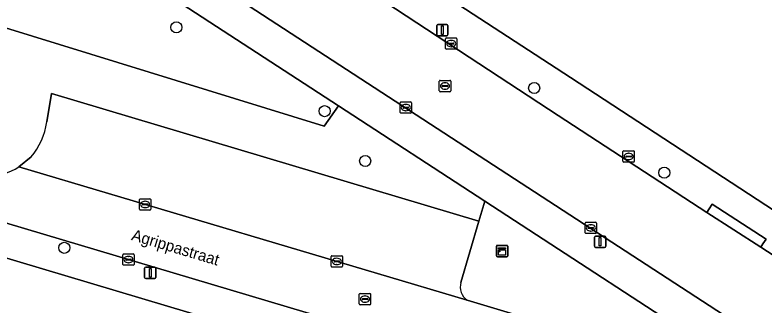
# Model space of a CAD drawing. Extents: x 162184 to 163154, y 385507 to 386516.
# Drawn here: x 162662.8 to 162728.8, y 386273.4 to 386299 of the extents above; entities that cross this region are included whole.
import ezdxf

# ---------------------------------------------------------------- set-up
doc = ezdxf.new("R2010")
doc.units = 0
for name, color, linetype in [('IMGEO_Boom', 7, 'Continuous'), ('IMGEO_Erf', 7, 'Continuous'), ('IMGEO_Groenvoorziening', 7, 'Continuous'), ('IMGEO_Kast', 7, 'Continuous'), ('IMGEO_Kolk', 7, 'Continuous'), ('IMGEO_Lichtmast', 7, 'Continuous'), ('IMGEO_Openbare_ruimte_label', 7, 'Continuous'), ('IMGEO_Parkeervlak_open', 7, 'Continuous'), ('IMGEO_Rijbaan_lokaal_gesloten', 7, 'Continuous'), ('IMGEO_Rijbaan_lokaal_open', 7, 'Continuous'), ('IMGEO_Rioolput', 7, 'Continuous'), ('IMGEO_Voetpad_open', 7, 'Continuous')]:
    doc.layers.add(name, color=color, linetype=linetype)

msp = doc.modelspace()

# ---------------------------------------------------------------- linework, layer by layer
at = {"layer": 'IMGEO_Boom'}
for centre in [(162677.03, 386297.884), (162708.545, 386292.541), (162690.085, 386290.511), (162693.658, 386286.123), (162719.997, 386285.086), (162667.153, 386278.473)]:
    msp.add_circle(centre, 0.489, dxfattribs=at)
at = {"layer": 'IMGEO_Erf'}
for points in [[(162732.367, 386361.489), (162726.815, 386365.179), (162725.455, 386363.095), (162689.488, 386307.968), (162695.171, 386304.265), (162697.61, 386302.685), (162711.738, 386293.458), (162766.229, 386257.869), (162771.924, 386254.15), (162776.446, 386251.199), (162778.287, 386250), (162805.125, 386232.524)], [(162721.947, 386259.667), (162654.199, 386279.91)]]:
    msp.add_lwpolyline(points, dxfattribs=at)
at = {"layer": 'IMGEO_Groenvoorziening'}
for points in [[(162659.773, 386308.026), (162657.12, 386299.333), (162661.604, 386297.949), (162690.052, 386289.172), (162691.308, 386290.98), (162663.186, 386309.305)], [(162691.308, 386290.98), (162690.052, 386289.172), (162661.604, 386297.949), (162657.693, 386284.634), (162660.328, 386284.717)], [(162665.607, 386289.558), (162666.022, 386292.071), (162703.673, 386280.821), (162704.191, 386282.584), (162691.308, 386290.98)], [(162663.153, 386285.595), (162664.229, 386286.475)], [(162702.638, 386273.861), (162725.376, 386267.042), (162726.173, 386268.26), (162704.191, 386282.584), (162703.673, 386280.821), (162702.085, 386275.419)]]:
    msp.add_lwpolyline(points, dxfattribs=at)
for centre, radius, start, end in [((162659.395, 386290.485), 6.281, 320.32338, 351.51046), ((162660.102, 386290.429), 5.716, 272.26877, 302.26135), ((162703.436, 386275.021), 1.409, 163.6076, 235.47624)]:
    msp.add_arc(centre, radius, start, end, dxfattribs=at)
at = {"layer": 'IMGEO_Kast'}
for p, q in [((162705.214, 386277.765), (162705.214, 386278.606)), ((162705.214, 386278.606), (162705.214, 386277.765)), ((162705.289, 386278.69), (162706.13, 386278.69)), ((162706.13, 386278.69), (162705.289, 386278.69)), ((162706.214, 386278.615), (162706.214, 386277.774)), ((162706.214, 386277.774), (162706.214, 386278.615)), ((162706.139, 386277.69), (162705.298, 386277.69)), ((162705.298, 386277.69), (162706.139, 386277.69))]:
    msp.add_line(p, q, dxfattribs=at)
for points in [[(162705.409, 386278.48), (162706.009, 386278.48), (162706.009, 386278.395), (162705.409, 386278.395), (162705.409, 386278.48)], [(162705.409, 386278.305), (162706.009, 386278.305), (162706.009, 386277.816), (162705.409, 386277.816), (162705.409, 386278.305)]]:
    msp.add_lwpolyline(points, dxfattribs=at)
msp.add_circle((162705.493, 386278.154), 0.0377, dxfattribs=at)
for centre, start, end in [((162705.292, 386278.612), 92.4484, 184.28452), ((162705.292, 386278.612), 92.4484, 184.28452), ((162706.136, 386278.612), 2.4484, 94.28452), ((162706.136, 386278.612), 2.4484, 94.28452), ((162705.292, 386277.768), 182.4484, 274.28452), ((162705.292, 386277.768), 182.4484, 274.28452), ((162706.136, 386277.768), 272.4484, 4.28452), ((162706.136, 386277.768), 272.4484, 4.28452)]:
    msp.add_arc(centre, 0.0779, start, end, dxfattribs=at)
at = {"layer": 'IMGEO_Kolk'}
for p, q in [((162700.734, 386296.039), (162700.734, 386296.891)), ((162700.809, 386296.965), (162701.661, 386296.965)), ((162701.735, 386296.891), (162701.735, 386296.039)), ((162700.993, 386296.459), (162700.993, 386296.471)), ((162701.431, 386296.422), (162701.033, 386296.422)), ((162701.036, 386296.508), (162701.434, 386296.508)), ((162701.245, 386296.185), (162701.22, 386296.185)), ((162701.222, 386296.745), (162701.247, 386296.745)), ((162701.477, 386296.471), (162701.477, 386296.459)), ((162701.661, 386295.965), (162700.809, 386295.965)), ((162696.732, 386290.399), (162696.732, 386291.251)), ((162696.807, 386291.325), (162697.659, 386291.325)), ((162696.991, 386290.819), (162696.991, 386290.831)), ((162697.034, 386290.868), (162697.432, 386290.868)), ((162697.22, 386291.105), (162697.245, 386291.105)), ((162697.475, 386290.831), (162697.475, 386290.819)), ((162697.733, 386291.251), (162697.733, 386290.399)), ((162697.659, 386290.325), (162696.807, 386290.325)), ((162697.429, 386290.782), (162697.031, 386290.782)), ((162697.243, 386290.545), (162697.218, 386290.545)), ((162716.363, 386286.089), (162716.363, 386286.941)), ((162716.438, 386287.015), (162717.29, 386287.015)), ((162717.364, 386286.941), (162717.364, 386286.089)), ((162716.622, 386286.509), (162716.622, 386286.521)), ((162717.06, 386286.472), (162716.662, 386286.472)), ((162716.665, 386286.558), (162717.063, 386286.558)), ((162716.874, 386286.235), (162716.849, 386286.235)), ((162716.851, 386286.795), (162716.876, 386286.795)), ((162717.106, 386286.521), (162717.106, 386286.509)), ((162717.29, 386286.015), (162716.438, 386286.015)), ((162673.769, 386281.864), (162673.769, 386282.716)), ((162673.844, 386282.79), (162674.696, 386282.79)), ((162674.028, 386282.284), (162674.028, 386282.296)), ((162674.466, 386282.247), (162674.068, 386282.247)), ((162674.071, 386282.333), (162674.469, 386282.333)), ((162674.257, 386282.57), (162674.282, 386282.57)), ((162674.512, 386282.296), (162674.512, 386282.284)), ((162674.77, 386282.716), (162674.77, 386281.864)), ((162674.696, 386281.79), (162673.844, 386281.79)), ((162674.28, 386282.01), (162674.255, 386282.01)), ((162713.029, 386279.802), (162713.029, 386280.654)), ((162713.104, 386280.728), (162713.956, 386280.728)), ((162713.331, 386280.271), (162713.729, 386280.271)), ((162713.517, 386280.508), (162713.542, 386280.508)), ((162714.03, 386280.654), (162714.03, 386279.802)), ((162713.956, 386279.728), (162713.104, 386279.728)), ((162713.288, 386280.222), (162713.288, 386280.234)), ((162713.726, 386280.185), (162713.328, 386280.185)), ((162713.54, 386279.948), (162713.515, 386279.948)), ((162713.772, 386280.234), (162713.772, 386280.222)), ((162672.3, 386277.014), (162672.3, 386277.866)), ((162672.375, 386277.94), (162673.227, 386277.94)), ((162672.788, 386277.72), (162672.813, 386277.72)), ((162673.301, 386277.866), (162673.301, 386277.014)), ((162690.657, 386276.847), (162690.657, 386277.699)), ((162690.732, 386277.773), (162691.584, 386277.773)), ((162691.658, 386277.699), (162691.658, 386276.847)), ((162672.559, 386277.434), (162672.559, 386277.446)), ((162672.997, 386277.397), (162672.599, 386277.397)), ((162672.602, 386277.483), (162673, 386277.483)), ((162672.811, 386277.16), (162672.786, 386277.16)), ((162673.043, 386277.446), (162673.043, 386277.434)), ((162690.916, 386277.267), (162690.916, 386277.279)), ((162691.354, 386277.23), (162690.956, 386277.23)), ((162690.959, 386277.316), (162691.357, 386277.316)), ((162691.168, 386276.993), (162691.143, 386276.993)), ((162691.145, 386277.553), (162691.17, 386277.553)), ((162691.4, 386277.279), (162691.4, 386277.267)), ((162673.227, 386276.94), (162672.375, 386276.94)), ((162691.584, 386276.773), (162690.732, 386276.773))]:
    msp.add_line(p, q, dxfattribs=at)
for points in [[(162700.734, 386296.039), (162700.734, 386296.891)], [(162700.809, 386296.965), (162701.661, 386296.965)], [(162701.735, 386296.891), (162701.735, 386296.039)], [(162701.661, 386295.965), (162700.809, 386295.965)], [(162696.732, 386290.399), (162696.732, 386291.251)], [(162696.807, 386291.325), (162697.659, 386291.325)], [(162697.733, 386291.251), (162697.733, 386290.399)], [(162697.659, 386290.325), (162696.807, 386290.325)], [(162716.363, 386286.089), (162716.363, 386286.941)], [(162716.438, 386287.015), (162717.29, 386287.015)], [(162717.364, 386286.941), (162717.364, 386286.089)], [(162717.29, 386286.015), (162716.438, 386286.015)], [(162673.769, 386281.864), (162673.769, 386282.716)], [(162673.844, 386282.79), (162674.696, 386282.79)], [(162674.77, 386282.716), (162674.77, 386281.864)], [(162674.696, 386281.79), (162673.844, 386281.79)], [(162713.029, 386279.802), (162713.029, 386280.654)], [(162713.104, 386280.728), (162713.956, 386280.728)], [(162714.03, 386280.654), (162714.03, 386279.802)], [(162713.956, 386279.728), (162713.104, 386279.728)], [(162672.3, 386277.014), (162672.3, 386277.866)], [(162672.375, 386277.94), (162673.227, 386277.94)], [(162673.301, 386277.866), (162673.301, 386277.014)], [(162690.657, 386276.847), (162690.657, 386277.699)], [(162690.732, 386277.773), (162691.584, 386277.773)], [(162691.658, 386277.699), (162691.658, 386276.847)], [(162673.227, 386276.94), (162672.375, 386276.94)], [(162691.584, 386276.773), (162690.732, 386276.773)]]:
    msp.add_lwpolyline(points, dxfattribs=at)
for centre, radius, start, end in [((162700.811, 386296.889), 0.0765, 91.55205, 178.44795), ((162700.811, 386296.889), 0.0765, 91.55205, 178.44795), ((162701.659, 386296.889), 0.0765, 1.55205, 88.44795), ((162701.659, 386296.889), 0.0765, 1.55205, 88.44795), ((162701.033, 386296.468), 0.0403, 85.87752, 175.75265), ((162701.03, 386296.458), 0.0366, 178.93798, 274.71019), ((162701.434, 386296.465), 0.043, 264.86636, 352.45326), ((162701.438, 386296.47), 0.0386, 1.73085, 96.63898), ((162700.811, 386296.041), 0.0765, 181.55205, 268.44795), ((162700.811, 386296.041), 0.0765, 181.55205, 268.44795), ((162701.659, 386296.041), 0.0765, 271.55205, 358.44795), ((162701.659, 386296.041), 0.0765, 271.55205, 358.44795), ((162696.809, 386291.249), 0.0765, 91.55205, 178.44795), ((162696.809, 386291.249), 0.0765, 91.55205, 178.44795), ((162697.031, 386290.828), 0.0403, 85.87752, 175.75265), ((162697.028, 386290.818), 0.0366, 178.93798, 274.71019), ((162697.432, 386290.825), 0.043, 264.86636, 352.45326), ((162697.436, 386290.83), 0.0386, 1.73085, 96.63898), ((162697.657, 386291.249), 0.0765, 1.55205, 88.44795), ((162697.657, 386291.249), 0.0765, 1.55205, 88.44795), ((162696.809, 386290.401), 0.0765, 181.55205, 268.44795), ((162696.809, 386290.401), 0.0765, 181.55205, 268.44795), ((162697.657, 386290.401), 0.0765, 271.55205, 358.44795), ((162697.657, 386290.401), 0.0765, 271.55205, 358.44795), ((162716.44, 386286.939), 0.0765, 91.55205, 178.44795), ((162716.44, 386286.939), 0.0765, 91.55205, 178.44795), ((162717.288, 386286.939), 0.0765, 1.55205, 88.44795), ((162717.288, 386286.939), 0.0765, 1.55205, 88.44795), ((162716.662, 386286.518), 0.0403, 85.87752, 175.75265), ((162716.659, 386286.508), 0.0366, 178.93798, 274.71019), ((162717.063, 386286.515), 0.043, 264.86636, 352.45326), ((162717.067, 386286.52), 0.0386, 1.73085, 96.63898), ((162716.44, 386286.091), 0.0765, 181.55205, 268.44795), ((162716.44, 386286.091), 0.0765, 181.55205, 268.44795), ((162717.288, 386286.091), 0.0765, 271.55205, 358.44795), ((162717.288, 386286.091), 0.0765, 271.55205, 358.44795), ((162673.846, 386282.714), 0.0765, 91.55205, 178.44795), ((162673.846, 386282.714), 0.0765, 91.55205, 178.44795), ((162674.068, 386282.293), 0.0403, 85.87752, 175.75265), ((162674.065, 386282.283), 0.0366, 178.93798, 274.71019), ((162674.469, 386282.29), 0.043, 264.86636, 352.45326), ((162674.473, 386282.295), 0.0386, 1.73085, 96.63898), ((162674.694, 386282.714), 0.0765, 1.55205, 88.44795), ((162674.694, 386282.714), 0.0765, 1.55205, 88.44795), ((162673.846, 386281.866), 0.0765, 181.55205, 268.44795), ((162673.846, 386281.866), 0.0765, 181.55205, 268.44795), ((162674.694, 386281.866), 0.0765, 271.55205, 358.44795), ((162674.694, 386281.866), 0.0765, 271.55205, 358.44795), ((162713.106, 386280.652), 0.0765, 91.55205, 178.44795), ((162713.106, 386280.652), 0.0765, 91.55205, 178.44795), ((162713.328, 386280.231), 0.0403, 85.87752, 175.75265), ((162713.733, 386280.233), 0.0386, 1.73085, 96.63898), ((162713.954, 386280.652), 0.0765, 1.55205, 88.44795), ((162713.954, 386280.652), 0.0765, 1.55205, 88.44795), ((162713.106, 386279.804), 0.0765, 181.55205, 268.44795), ((162713.106, 386279.804), 0.0765, 181.55205, 268.44795), ((162713.325, 386280.221), 0.0366, 178.93798, 274.71019), ((162713.729, 386280.228), 0.043, 264.86636, 352.45326), ((162713.954, 386279.804), 0.0765, 271.55205, 358.44795), ((162713.954, 386279.804), 0.0765, 271.55205, 358.44795), ((162672.377, 386277.864), 0.0765, 91.55205, 178.44795), ((162672.377, 386277.864), 0.0765, 91.55205, 178.44795), ((162673.225, 386277.864), 0.0765, 1.55205, 88.44795), ((162673.225, 386277.864), 0.0765, 1.55205, 88.44795), ((162690.734, 386277.697), 0.0765, 91.55205, 178.44795), ((162690.734, 386277.697), 0.0765, 91.55205, 178.44795), ((162691.582, 386277.697), 0.0765, 1.55205, 88.44795), ((162691.582, 386277.697), 0.0765, 1.55205, 88.44795), ((162672.377, 386277.016), 0.0765, 181.55205, 268.44795), ((162672.377, 386277.016), 0.0765, 181.55205, 268.44795), ((162672.599, 386277.443), 0.0403, 85.87752, 175.75265), ((162672.596, 386277.433), 0.0366, 178.93798, 274.71019), ((162673, 386277.44), 0.043, 264.86636, 352.45326), ((162673.004, 386277.445), 0.0386, 1.73085, 96.63898), ((162673.225, 386277.016), 0.0765, 271.55205, 358.44795), ((162673.225, 386277.016), 0.0765, 271.55205, 358.44795), ((162690.956, 386277.276), 0.0403, 85.87752, 175.75265), ((162690.953, 386277.266), 0.0366, 178.93798, 274.71019), ((162691.357, 386277.273), 0.043, 264.86636, 352.45326), ((162691.361, 386277.278), 0.0386, 1.73085, 96.63898), ((162690.734, 386276.849), 0.0765, 181.55205, 268.44795), ((162690.734, 386276.849), 0.0765, 181.55205, 268.44795), ((162691.582, 386276.849), 0.0765, 271.55205, 358.44795), ((162691.582, 386276.849), 0.0765, 271.55205, 358.44795)]:
    msp.add_arc(centre, radius, start, end, dxfattribs=at)
for centre, major_axis, ratio, start_param, end_param in [((162701.221, 386296.465), (-0.387, 0.002), 0.722429, 4.712389, 7.853982), ((162701.246, 386296.465), (-0.39, 0.002), 0.717154, 1.570796, 4.712389), ((162697.219, 386290.825), (-0.387, 0.002), 0.722429, 4.712389, 7.853982), ((162697.244, 386290.825), (-0.39, 0.002), 0.717154, 1.570796, 4.712389), ((162716.85, 386286.515), (-0.387, 0.002), 0.722429, 4.712389, 7.853982), ((162716.875, 386286.515), (-0.39, 0.002), 0.717154, 1.570796, 4.712389), ((162674.256, 386282.29), (-0.387, 0.002), 0.722429, 4.712389, 7.853982), ((162674.281, 386282.29), (-0.39, 0.002), 0.717154, 1.570796, 4.712389), ((162713.516, 386280.228), (-0.387, 0.002), 0.722429, 4.712389, 7.853982), ((162713.541, 386280.228), (-0.39, 0.002), 0.717154, 1.570796, 4.712389), ((162672.787, 386277.44), (-0.387, 0.002), 0.722429, 4.712389, 7.853982), ((162672.812, 386277.44), (-0.39, 0.002), 0.717154, 1.570796, 4.712389), ((162691.144, 386277.273), (-0.387, 0.002), 0.722429, 4.712389, 7.853982), ((162691.169, 386277.273), (-0.39, 0.002), 0.717154, 1.570796, 4.712389)]:
    msp.add_ellipse(centre, major_axis=major_axis, ratio=ratio, start_param=start_param, end_param=end_param, dxfattribs=at)
at = {"layer": 'IMGEO_Lichtmast'}
for p, q in [((162700.057, 386298.147), (162700.847, 386298.147)), ((162700.847, 386298.147), (162700.057, 386298.147)), ((162699.957, 386297.247), (162699.957, 386298.047)), ((162699.957, 386298.047), (162699.957, 386297.247)), ((162700.947, 386298.047), (162700.947, 386297.247)), ((162700.947, 386297.247), (162700.947, 386298.047)), ((162700.847, 386297.147), (162700.057, 386297.147)), ((162700.057, 386297.147), (162700.847, 386297.147)), ((162713.852, 386278.607), (162713.852, 386279.407)), ((162713.852, 386279.407), (162713.852, 386278.607)), ((162713.952, 386279.507), (162714.742, 386279.507)), ((162714.742, 386279.507), (162713.952, 386279.507)), ((162714.842, 386279.407), (162714.842, 386278.607)), ((162714.842, 386278.607), (162714.842, 386279.407)), ((162714.742, 386278.507), (162713.952, 386278.507)), ((162713.952, 386278.507), (162714.742, 386278.507)), ((162674.229, 386275.866), (162674.229, 386276.666)), ((162674.229, 386276.666), (162674.229, 386275.866)), ((162674.329, 386276.766), (162675.119, 386276.766)), ((162675.119, 386276.766), (162674.329, 386276.766)), ((162675.219, 386276.666), (162675.219, 386275.866)), ((162675.219, 386275.866), (162675.219, 386276.666)), ((162675.119, 386275.766), (162674.329, 386275.766)), ((162674.329, 386275.766), (162675.119, 386275.766))]:
    msp.add_line(p, q, dxfattribs=at)
for points in [[(162700.377, 386298.022), (162700.527, 386298.022), (162700.527, 386297.272), (162700.377, 386297.272), (162700.377, 386298.022)], [(162714.272, 386279.382), (162714.422, 386279.382), (162714.422, 386278.632), (162714.272, 386278.632), (162714.272, 386279.382)], [(162674.649, 386276.641), (162674.799, 386276.641), (162674.799, 386275.891), (162674.649, 386275.891), (162674.649, 386276.641)]]:
    msp.add_lwpolyline(points, dxfattribs=at)
for centre, start, end in [((162700.057, 386298.047), 90, 180), ((162700.057, 386298.047), 90, 180), ((162700.847, 386298.047), 0, 90), ((162700.847, 386298.047), 360, 90), ((162700.057, 386297.247), 180, 270), ((162700.057, 386297.247), 180, 270), ((162700.847, 386297.247), 270, 0), ((162700.847, 386297.247), 270, 0), ((162713.952, 386279.407), 90, 180), ((162713.952, 386279.407), 90, 180), ((162714.742, 386279.407), 0, 90), ((162714.742, 386279.407), 360, 90), ((162713.952, 386278.607), 180, 270), ((162713.952, 386278.607), 180, 270), ((162714.742, 386278.607), 270, 0), ((162714.742, 386278.607), 270, 0), ((162674.329, 386276.666), 90, 180), ((162674.329, 386276.666), 90, 180), ((162675.119, 386276.666), 0, 90), ((162675.119, 386276.666), 360, 90), ((162674.329, 386275.866), 180, 270), ((162674.329, 386275.866), 180, 270), ((162675.119, 386275.866), 270, 0), ((162675.119, 386275.866), 270, 0)]:
    msp.add_arc(centre, 0.1, start, end, dxfattribs=at)
at = {"layer": 'IMGEO_Parkeervlak_open'}
for points in [[(162702.085, 386275.419), (162703.673, 386280.821), (162666.022, 386292.071), (162665.607, 386289.558)], [(162664.229, 386286.475), (162663.153, 386285.595), (162702.638, 386273.861)]]:
    msp.add_lwpolyline(points, dxfattribs=at)
for centre, radius, start, end in [((162659.395, 386290.485), 6.281, 320.32338, 351.51046), ((162703.436, 386275.021), 1.409, 163.6076, 235.47624)]:
    msp.add_arc(centre, radius, start, end, dxfattribs=at)
at = {"layer": 'IMGEO_Rijbaan_lokaal_gesloten'}
for points in [[(162702.823, 386295.273), (162694.436, 386300.775), (162687.215, 386305.558), (162686.564, 386305.989), (162682.166, 386308.827), (162681.036, 386309.556), (162680.468, 386309.941), (162679.959, 386310.277), (162671.746, 386315.696), (162671.257, 386316.019), (162669.691, 386317.045), (162650.981, 386329.18), (162644.111, 386333.677), (162640.381, 386327.933), (162647.775, 386323.092), (162651.022, 386320.911), (162667.801, 386309.976), (162676.05, 386304.6), (162729.502, 386269.766), (162744.525, 386259.941), (162759.763, 386250), (162786.38, 386232.664), (162789.668, 386230.538)], [(162793.795, 386236.132), (162789.989, 386238.595), (162775.213, 386248.285), (162769.816, 386251.751), (162752.763, 386262.703), (162747.515, 386266.139), (162742.76, 386269.251), (162741.595, 386270.014), (162728.502, 386278.518), (162723.765, 386281.594), (162710.643, 386290.117), (162702.823, 386295.273)]]:
    msp.add_lwpolyline(points, dxfattribs=at)
at = {"layer": 'IMGEO_Rijbaan_lokaal_open'}
msp.add_lwpolyline([(162660.328, 386284.717), (162657.693, 386284.634), (162656.935, 386282.163), (162726.372, 386261.465), (162726.973, 386266.519), (162725.376, 386267.042), (162702.638, 386273.861), (162663.153, 386285.595)], dxfattribs=at)
msp.add_arc((162660.102, 386290.429), 5.716, 272.26877, 302.26135, dxfattribs=at)
at = {"layer": 'IMGEO_Rioolput'}
for p, q in [((162700.187, 386292.294), (162700.187, 386293.146)), ((162700.262, 386293.22), (162701.114, 386293.22)), ((162700.675, 386293), (162700.7, 386293)), ((162701.188, 386293.146), (162701.188, 386292.294)), ((162701.114, 386292.22), (162700.262, 386292.22)), ((162700.446, 386292.714), (162700.446, 386292.726)), ((162700.884, 386292.677), (162700.486, 386292.677)), ((162700.489, 386292.763), (162700.887, 386292.763)), ((162700.698, 386292.44), (162700.673, 386292.44)), ((162700.93, 386292.726), (162700.93, 386292.714)), ((162693.137, 386273.529), (162693.137, 386274.381)), ((162693.212, 386274.455), (162694.064, 386274.455)), ((162694.138, 386274.381), (162694.138, 386273.529)), ((162693.396, 386273.949), (162693.396, 386273.961)), ((162693.834, 386273.912), (162693.436, 386273.912)), ((162693.439, 386273.998), (162693.837, 386273.998)), ((162693.648, 386273.675), (162693.623, 386273.675)), ((162693.625, 386274.235), (162693.65, 386274.235)), ((162693.88, 386273.961), (162693.88, 386273.949)), ((162694.064, 386273.455), (162693.212, 386273.455))]:
    msp.add_line(p, q, dxfattribs=at)
for points in [[(162700.187, 386292.294), (162700.187, 386293.146)], [(162700.262, 386293.22), (162701.114, 386293.22)], [(162701.188, 386293.146), (162701.188, 386292.294)], [(162701.114, 386292.22), (162700.262, 386292.22)], [(162693.137, 386273.529), (162693.137, 386274.381)], [(162693.212, 386274.455), (162694.064, 386274.455)], [(162694.138, 386274.381), (162694.138, 386273.529)], [(162694.064, 386273.455), (162693.212, 386273.455)]]:
    msp.add_lwpolyline(points, dxfattribs=at)
for centre, radius, start, end in [((162700.264, 386293.144), 0.0765, 91.55205, 178.44795), ((162700.264, 386293.144), 0.0765, 91.55205, 178.44795), ((162701.112, 386293.144), 0.0765, 1.55205, 88.44795), ((162701.112, 386293.144), 0.0765, 1.55205, 88.44795), ((162700.264, 386292.296), 0.0765, 181.55205, 268.44795), ((162700.264, 386292.296), 0.0765, 181.55205, 268.44795), ((162700.486, 386292.723), 0.0403, 85.87752, 175.75265), ((162700.483, 386292.713), 0.0366, 178.93798, 274.71019), ((162700.887, 386292.72), 0.043, 264.86636, 352.45326), ((162700.891, 386292.725), 0.0386, 1.73085, 96.63898), ((162701.112, 386292.296), 0.0765, 271.55205, 358.44795), ((162701.112, 386292.296), 0.0765, 271.55205, 358.44795), ((162693.214, 386274.379), 0.0765, 91.55205, 178.44795), ((162693.214, 386274.379), 0.0765, 91.55205, 178.44795), ((162694.062, 386274.379), 0.0765, 1.55205, 88.44795), ((162694.062, 386274.379), 0.0765, 1.55205, 88.44795), ((162693.436, 386273.958), 0.0403, 85.87752, 175.75265), ((162693.433, 386273.948), 0.0366, 178.93798, 274.71019), ((162693.837, 386273.955), 0.043, 264.86636, 352.45326), ((162693.841, 386273.96), 0.0386, 1.73085, 96.63898), ((162693.214, 386273.531), 0.0765, 181.55205, 268.44795), ((162693.214, 386273.531), 0.0765, 181.55205, 268.44795), ((162694.062, 386273.531), 0.0765, 271.55205, 358.44795), ((162694.062, 386273.531), 0.0765, 271.55205, 358.44795)]:
    msp.add_arc(centre, radius, start, end, dxfattribs=at)
for centre, major_axis, ratio, start_param, end_param in [((162700.674, 386292.72), (-0.387, 0.002), 0.722429, 4.712389, 7.853982), ((162700.699, 386292.72), (-0.39, 0.002), 0.717154, 1.570796, 4.712389), ((162693.624, 386273.955), (-0.387, 0.002), 0.722429, 4.712389, 7.853982), ((162693.649, 386273.955), (-0.39, 0.002), 0.717154, 1.570796, 4.712389)]:
    msp.add_ellipse(centre, major_axis=major_axis, ratio=ratio, start_param=start_param, end_param=end_param, dxfattribs=at)
at = {"layer": 'IMGEO_Voetpad_open'}
for points in [[(162663.186, 386309.305), (162691.308, 386290.98), (162704.191, 386282.584), (162726.173, 386268.26), (162725.376, 386267.042), (162726.973, 386266.519), (162729.506, 386265.918), (162729.969, 386265.862), (162729.938, 386268.669), (162729.913, 386269.01), (162729.904, 386269.1), (162729.886, 386269.189), (162729.861, 386269.275), (162729.829, 386269.359), (162729.788, 386269.44), (162729.741, 386269.517), (162729.687, 386269.59), (162729.627, 386269.657), (162729.561, 386269.719), (162729.502, 386269.766), (162676.05, 386304.6)], [(162694.436, 386300.775), (162702.823, 386295.273), (162710.643, 386290.117), (162723.765, 386281.594), (162723.96, 386281.893), (162724.233, 386282.311), (162728.965, 386279.227), (162728.692, 386278.809), (162728.502, 386278.518), (162741.595, 386270.014), (162742.76, 386269.251), (162742.931, 386269.513), (162743.204, 386269.931), (162747.962, 386266.824), (162747.689, 386266.406), (162747.515, 386266.139), (162752.763, 386262.703), (162769.816, 386251.751), (162771.924, 386254.15), (162766.229, 386257.869), (162711.738, 386293.458), (162697.61, 386302.685)], [(162724.589, 386254.555), (162724.7, 386254.849), (162726.372, 386261.465), (162656.935, 386282.163)], [(162654.199, 386279.91), (162721.947, 386259.667)]]:
    msp.add_lwpolyline(points, dxfattribs=at)
msp.add_lwpolyline([(162724.233, 386282.311), (162723.96, 386281.893), (162723.765, 386281.594), (162728.502, 386278.518), (162728.692, 386278.809), (162728.965, 386279.227)], close=True, dxfattribs=at)

# ---------------------------------------------------------------- texts
at = {"layer": 'IMGEO_Openbare_ruimte_label'}
msp.add_text('Agrippastraat', height=1, rotation=343.3776, dxfattribs=at).set_placement((162672.999, 386279.174))

doc.saveas('drawing.dxf')
